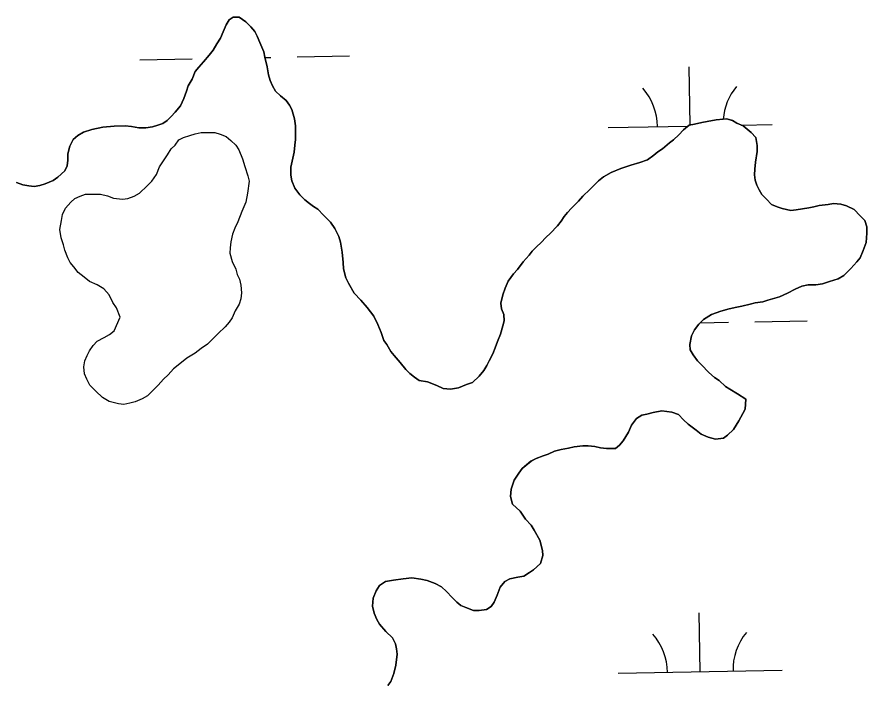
# Model space of a CAD drawing. Extents: x 3925854 to 3964121, y 224593 to 250589.
# Drawn here: x 3946796 to 3947315, y 234857 to 235264 of the extents above; entities that cross this region are included whole.
import ezdxf

# ---------------------------------------------------------------- set-up
doc = ezdxf.new("R2010")
doc.units = 0
doc.layers.add('V-TOPO-SHOR', color=7, linetype='Continuous')
doc.layers.add('V-WETL-SWMP', color=7, linetype='Continuous')

msp = doc.modelspace()

# ---------------------------------------------------------------- linework, layer by layer
at = {"layer": 'V-TOPO-SHOR'}
for points in [[(3946796.023, 235163.362), (3946799.851, 235161.912), (3946803.691, 235161.16), (3946806.835, 235160.769), (3946810.341, 235161.423), (3946813.503, 235162.43), (3946818.429, 235164.464), (3946821.255, 235166.524), (3946825.502, 235170.317), (3946826.944, 235173.446), (3946827.339, 235176.94), (3946827.391, 235180.788), (3946828.501, 235185.323), (3946830.655, 235189.492), (3946833.485, 235191.903), (3946837.012, 235193.955), (3946841.933, 235195.641), (3946848.598, 235196.951), (3946855.604, 235197.557), (3946862.254, 235197.82), (3946866.098, 235197.418), (3946870.634, 235196.658), (3946874.833, 235196.603), (3946879.039, 235197.246), (3946882.201, 235198.254), (3946885.363, 235199.261), (3946887.835, 235200.98), (3946890.315, 235203.394), (3946892.802, 235206.161), (3946896.001, 235209.966), (3946898.159, 235214.486), (3946899.619, 235219.014), (3946900.711, 235222.15), (3946903.216, 235226.313), (3946905.024, 235230.84), (3946907.16, 235233.608), (3946910.001, 235236.719), (3946913.554, 235240.871), (3946916.044, 235243.988), (3946918.195, 235247.807), (3946920.339, 235251.277), (3946922.139, 235255.102), (3946923.944, 235259.276), (3946925.736, 235262.401), (3946928.208, 235264.117), (3946931.705, 235264.07), (3946935.865, 235261.217), (3946938.972, 235258.027), (3946941.382, 235255.196), (3946942.744, 235252.38), (3946944.442, 235248.51), (3946946.818, 235242.88), (3946947.475, 235239.722), (3946948.796, 235233.758), (3946949.779, 235228.847), (3946950.783, 235225.334), (3946952.14, 235222.166), (3946953.848, 235218.996), (3946956.959, 235216.155), (3946960.42, 235213.311), (3946962.481, 235210.484), (3946963.845, 235207.668), (3946965.518, 235202.049), (3946966.161, 235197.84), (3946966.116, 235194.342)], [(3946966.116, 235194.342), (3946966.05, 235189.445), (3946965.655, 235185.951), (3946965.25, 235181.759), (3946964.125, 235176.176), (3946963.38, 235172.689), (3946963.314, 235167.79), (3946963.968, 235164.284), (3946965.657, 235159.712), (3946968.754, 235155.823), (3946971.861, 235152.633), (3946974.632, 235150.496), (3946977.056, 235148.717), (3946979.831, 235146.931), (3946983.282, 235143.386), (3946987.425, 235139.132), (3946990.172, 235135.247), (3946992.556, 235130.318), (3946993.559, 235126.805), (3946994.53, 235120.846), (3946995.146, 235114.54), (3946995.443, 235110.687), (3946996.768, 235105.072), (3946998.476, 235101.899), (3947001.897, 235095.907), (3947006.038, 235091.653), (3947009.824, 235087.056), (3947013.953, 235081.753), (3947016.337, 235076.824), (3947018.371, 235071.898), (3947020.054, 235066.977), (3947021.77, 235064.505), (3947024.164, 235060.276), (3947026.231, 235057.8), (3947030.024, 235053.55), (3947033.464, 235049.307), (3947035.881, 235046.827), (3947038.652, 235044.691), (3947041.423, 235042.555), (3947046.66, 235041.785), (3947052.228, 235039.612), (3947056.054, 235037.811), (3947060.596, 235037.402), (3947065.503, 235038.037), (3947070.429, 235040.07), (3947073.943, 235041.422), (3947078.193, 235045.217), (3947081.037, 235048.676), (3947082.827, 235051.801), (3947084.265, 235054.58), (3947086.42, 235058.75), (3947087.87, 235062.58), (3947089.32, 235066.41), (3947091.13, 235070.934), (3947092.592, 235075.812), (3947093.334, 235078.952), (3947093.037, 235082.804), (3947091.683, 235086.32), (3947091.38, 235089.822), (3947092.494, 235094.707), (3947093.948, 235098.885), (3947095.752, 235103.059), (3947098.962, 235107.564), (3947101.448, 235110.331), (3947105.005, 235114.833), (3947108.558, 235118.984), (3947110.34, 235121.409), (3947113.177, 235124.169), (3947115.657, 235126.586), (3947118.852, 235130.041), (3947121.328, 235132.11), (3947125.942, 235136.945), (3947128.076, 235139.716), (3947129.864, 235142.491), (3947131.994, 235144.912), (3947134.48, 235147.678), (3947138.734, 235151.819), (3947141.222, 235154.937), (3947145.476, 235159.078), (3947150.792, 235164.255), (3947153.975, 235166.661), (3947158.558, 235169.4), (3947164.536, 235171.769), (3947170.513, 235173.79), (3947176.132, 235175.464), (3947180.701, 235177.153), (3947184.586, 235179.9), (3947187.062, 235181.966), (3947189.885, 235183.678), (3947194.134, 235187.471), (3947196.604, 235189.187), (3947199.795, 235192.294), (3947202.635, 235195.405), (3947206.17, 235198.158), (3947209.328, 235198.815), (3947213.889, 235199.804), (3947217.047, 235200.462), (3947222.657, 235201.436), (3947228.962, 235202.053), (3947232.446, 235200.957), (3947235.227, 235199.521)], [(3947235.227, 235199.521), (3947239.053, 235197.721), (3947243.899, 235193.808), (3947246.653, 235190.623), (3947247.638, 235185.712), (3947247.591, 235182.214), (3947246.454, 235175.58), (3947246.051, 235171.388), (3947246.004, 235167.89), (3947246.311, 235164.738), (3947247.319, 235161.576), (3947248.681, 235158.758), (3947250.393, 235155.938), (3947253.153, 235153.102), (3947256.26, 235149.913), (3947259.74, 235148.467), (3947262.873, 235147.375), (3947268.108, 235146.255), (3947271.26, 235146.564), (3947278.975, 235147.861), (3947282.133, 235148.518), (3947285.289, 235149.178), (3947290.896, 235149.802), (3947294.052, 235150.46), (3947298.594, 235150.05), (3947302.08, 235148.954), (3947306.598, 235146.796), (3947310.395, 235142.896), (3947313.158, 235140.062), (3947314.505, 235136.193), (3947314.454, 235132.347), (3947314.03, 235126.754), (3947312.216, 235121.88), (3947310.407, 235117.356), (3947308.275, 235114.935), (3947304.722, 235110.784), (3947300.468, 235106.643), (3947296.944, 235104.591), (3947291.672, 235102.911), (3947287.457, 235101.568), (3947283.251, 235100.923), (3947278.702, 235100.984), (3947274.842, 235099.985), (3947270.621, 235098.293), (3947266.039, 235095.903), (3947261.112, 235093.519), (3947254.087, 235091.514), (3947250.925, 235090.506), (3947246.368, 235089.867), (3947243.21, 235089.208), (3947238.295, 235087.875), (3947235.137, 235087.217), (3947230.576, 235086.228), (3947225.311, 235084.897), (3947219.685, 235082.874), (3947214.747, 235079.789), (3947211.911, 235077.029), (3947209.416, 235073.563), (3947207.616, 235069.74), (3947206.498, 235064.505), (3947206.805, 235061.353), (3947208.513, 235058.183), (3947211.266, 235054.648), (3947213.68, 235052.166), (3947218.167, 235047.558), (3947221.624, 235044.363), (3947224.4, 235042.577), (3947228.201, 235039.028), (3947230.976, 235037.242), (3947235.485, 235034.383), (3947240.691, 235031.166), (3947240.263, 235025.224), (3947238.828, 235022.443), (3947236.319, 235017.929), (3947233.099, 235012.723), (3947229.556, 235009.273), (3947227.084, 235007.554), (3947222.177, 235006.921), (3947217.643, 235008.031), (3947213.469, 235009.836), (3947210.354, 235012.326), (3947205.503, 235015.888), (3947202.742, 235018.724), (3947199.635, 235021.915), (3947195.455, 235023.369), (3947189.52, 235024.147), (3947184.259, 235023.166), (3947180.396, 235022.169), (3947177.238, 235021.511), (3947174.064, 235019.453), (3947170.859, 235015.298), (3947169.054, 235011.124), (3947165.837, 235005.92), (3947163.701, 235003.149), (3947161.225, 235001.083), (3947155.628, 235001.156), (3947152.134, 235001.552), (3947148.644, 235002.297), (3947144.452, 235002.705), (3947141.304, 235002.746), (3947136.049, 235002.115)], [(3946859.356, 235081.252), (3946857.111, 235086.847), (3946854.836, 235090.121), (3946852.579, 235094.791), (3946849.382, 235098.543), (3946845.241, 235100.914), (3946840.629, 235102.831), (3946837.42, 235105.656), (3946833.748, 235108.488), (3946831.009, 235111.771), (3946828.728, 235114.583), (3946827.372, 235117.382), (3946825.58, 235122.044), (3946824.695, 235125.302), (3946823.36, 235129.492), (3946822.5, 235134.606), (3946823.501, 235140.156), (3946824.016, 235143.861), (3946825.918, 235147.545), (3946829.213, 235151.211), (3946831.562, 235153.499), (3946834.827, 235154.846), (3946838.089, 235156.194), (3946842.726, 235156.133), (3946847.363, 235156.071), (3946851.524, 235155.088), (3946855.215, 235153.648), (3946860.773, 235153.112), (3946864.023, 235153.532), (3946867.751, 235154.873), (3946871.021, 235156.686), (3946875.719, 235161.261), (3946878.537, 235164.005), (3946881.376, 235168.14), (3946883.291, 235172.752), (3946885.658, 235176.43), (3946888.026, 235180.111), (3946890.393, 235183.789), (3946892.742, 235186.074), (3946895.104, 235189.29), (3946897.903, 235190.643), (3946901.633, 235191.987), (3946904.891, 235192.87), (3946908.61, 235193.748), (3946911.856, 235193.705), (3946916.958, 235193.638), (3946920.19, 235192.667), (3946923.88, 235191.227), (3946926.633, 235188.872), (3946929.842, 235186.048), (3946931.658, 235183.242), (3946933.903, 235177.647), (3946935.232, 235172.992), (3946937.014, 235167.403), (3946937.897, 235164.144), (3946936.873, 235156.739), (3946935.871, 235151.189), (3946933.479, 235145.655), (3946931.075, 235139.194), (3946929.17, 235135.509), (3946927.73, 235131.819), (3946926.741, 235127.194), (3946926.229, 235123.492), (3946926.186, 235120.245), (3946927.509, 235115.128), (3946929.766, 235110.46), (3946930.651, 235107.204), (3946932.004, 235104.402), (3946932.881, 235100.681), (3946933.284, 235096.038), (3946932.772, 235092.335), (3946931.802, 235089.102), (3946929.428, 235084.96), (3946927.517, 235080.811), (3946925.627, 235078.055), (3946923.272, 235075.302), (3946919.043, 235071.186), (3946915.285, 235067.526), (3946912.467, 235064.782), (3946908.721, 235062.047), (3946904.975, 235059.315), (3946899.83, 235056.137), (3946894.676, 235052.033), (3946891.862, 235049.751), (3946888.568, 235046.085), (3946885.748, 235043.341), (3946882.453, 235039.673), (3946879.166, 235036.472), (3946875.877, 235033.269), (3946872.606, 235031.456), (3946868.41, 235029.658), (3946865.152, 235028.774), (3946861.43, 235027.895), (3946858.19, 235028.403), (3946852.647, 235029.867), (3946848.503, 235032.241), (3946844.381, 235036.005), (3946840.719, 235039.763), (3946838.915, 235043.497), (3946837.565, 235046.761), (3946837.158, 235050.939)], [(3946837.158, 235050.939), (3946837.672, 235054.644), (3946839.105, 235057.87), (3946840.533, 235060.632), (3946842.894, 235063.848), (3946845.249, 235066.598), (3946849.454, 235068.861), (3946852.722, 235070.674), (3946855.536, 235072.955), (3946859.356, 235081.252)], [(3947136.049, 235002.115), (3947132.541, 235001.461), (3947127.98, 235000.472), (3947124.117, 234999.475), (3947120.246, 234997.777), (3947117.084, 234996.769), (3947112.863, 234995.076), (3947109.691, 234993.368), (3947104.385, 234988.891), (3947102.249, 234986.12), (3947099.396, 234981.96), (3947097.573, 234976.386), (3947097.161, 234971.843), (3947098.501, 234967.276), (3947102.992, 234963.018), (3947106.427, 234958.077), (3947109.877, 234954.532), (3947111.583, 234951.359), (3947115.004, 234945.367), (3947116.669, 234939.049), (3947116.978, 234935.895), (3947115.513, 234931.016), (3947111.264, 234927.224), (3947108.794, 234925.507), (3947105.267, 234923.455), (3947101.759, 234922.802), (3947096.848, 234921.817), (3947093.678, 234920.111), (3947090.831, 234916.65), (3947089.019, 234911.775), (3947087.214, 234907.602), (3947085.428, 234904.827), (3947082.606, 234903.114), (3947078.049, 234902.473), (3947074.551, 234902.521), (3947070.027, 234904.331), (3947066.894, 234905.421), (3947064.471, 234907.552), (3947061.71, 234910.389), (3947058.26, 234913.932), (3947055.149, 234916.773), (3947051.327, 234918.923), (3947046.455, 234920.735), (3947042.617, 234921.487), (3947037.028, 234922.261), (3947031.773, 234921.63), (3947025.815, 234921.01), (3947020.904, 234920.027), (3947017.375, 234917.622), (3947015.233, 234914.503), (3947013.425, 234909.979), (3947013.009, 234905.087), (3947014.004, 234900.876), (3947015.702, 234897.003), (3947017.414, 234894.181), (3947021.201, 234889.583), (3947025.348, 234885.68), (3947027.05, 234882.159), (3947027.708, 234879.001), (3947028.017, 234875.849), (3947027.228, 234869.212), (3947026.108, 234863.979), (3947024.296, 234859.105), (3947022.514, 234856.678)]]:
    msp.add_lwpolyline(points, dxfattribs=at)
at = {"layer": 'V-WETL-SWMP'}
for p, q in [((3946871.166, 235238.048), (3946903.16, 235238.63)), ((3946947.538, 235239.437), (3946951.153, 235239.502)), ((3946967.15, 235239.793), (3946999.145, 235240.375)), ((3947206.788, 235198.286), (3947206.144, 235233.707)), ((3947156.807, 235196.804), (3947205.572, 235197.691)), ((3947237.868, 235198.278), (3947256.79, 235198.622)), ((3947212.629, 235077.728), (3947230.134, 235078.047)), ((3947246.131, 235078.337), (3947278.126, 235078.919)), ((3947212.847, 234865.093), (3947212.192, 234901.087)), ((3947162.855, 234864.184), (3947262.838, 234866.002))]:
    msp.add_line(p, q, dxfattribs=at)
for points in [[(3946938.972, 235258.027), (3946935.865, 235261.217), (3946931.705, 235264.071), (3946928.207, 235264.118), (3946925.735, 235262.401), (3946923.944, 235259.276), (3946922.139, 235255.102), (3946920.339, 235251.277), (3946918.194, 235247.807), (3946916.044, 235243.987), (3946913.554, 235240.871), (3946910, 235236.72), (3946907.16, 235233.609), (3946905.024, 235230.839), (3946903.215, 235226.314), (3946900.711, 235222.149), (3946899.62, 235219.015), (3946898.16, 235214.486), (3946896.001, 235209.967), (3946892.802, 235206.161), (3946890.316, 235203.395), (3946887.835, 235200.979), (3946885.363, 235199.262), (3946882.201, 235198.254), (3946879.039, 235197.247), (3946874.832, 235196.603), (3946870.635, 235196.658), (3946866.097, 235197.418), (3946862.253, 235197.819), (3946855.603, 235197.557), (3946848.597, 235196.951), (3946841.933, 235195.64), (3946837.012, 235193.955), (3946833.486, 235191.903), (3946830.656, 235189.492), (3946828.501, 235185.322), (3946827.391, 235180.788), (3946827.34, 235176.941), (3946826.944, 235173.447), (3946825.503, 235170.318), (3946821.255, 235166.525), (3946818.429, 235164.464), (3946813.503, 235162.43), (3946810.341, 235161.422), (3946806.834, 235160.769), (3946803.691, 235161.161), (3946799.852, 235161.911), (3946796.023, 235163.361)], [(3947170.512, 235173.79), (3947164.537, 235171.77), (3947158.558, 235169.4), (3947153.974, 235166.662), (3947150.793, 235164.255), (3947145.476, 235159.078), (3947141.223, 235154.936), (3947138.733, 235151.82), (3947134.48, 235147.678), (3947131.994, 235144.912), (3947129.863, 235142.491), (3947128.076, 235139.716), (3947125.941, 235136.945), (3947121.328, 235132.109), (3947118.852, 235130.042), (3947115.657, 235126.586), (3947113.176, 235124.17), (3947110.341, 235121.409), (3947108.559, 235118.983), (3947105.006, 235114.832), (3947101.447, 235110.331), (3947098.962, 235107.565), (3947095.753, 235103.059), (3947093.948, 235098.885), (3947092.494, 235094.706), (3947091.379, 235089.823), (3947091.683, 235086.32), (3947093.036, 235082.804), (3947093.334, 235078.951), (3947092.593, 235075.812), (3947091.129, 235070.934), (3947089.32, 235066.409), (3947087.869, 235062.58), (3947086.419, 235058.751), (3947084.265, 235054.581), (3947082.828, 235051.801), (3947081.038, 235048.676), (3947078.193, 235045.216), (3947073.944, 235041.423), (3947070.428, 235040.071), (3947065.503, 235038.037), (3947060.596, 235037.402), (3947056.053, 235037.812), (3947052.229, 235039.612), (3947046.66, 235041.785), (3947041.422, 235042.554), (3947038.652, 235044.69), (3947035.881, 235046.826), (3947033.465, 235049.307), (3947030.023, 235053.551), (3947026.231, 235057.8), (3947024.164, 235060.276), (3947021.771, 235064.506), (3947020.055, 235066.978), (3947018.371, 235071.898), (3947016.337, 235076.823), (3947013.953, 235081.753), (3947009.825, 235087.056), (3947006.038, 235091.654), (3947001.896, 235095.907), (3946998.477, 235101.9), (3946996.769, 235105.072), (3946995.444, 235110.687), (3946995.146, 235114.54), (3946994.53, 235120.845), (3946993.559, 235126.806), (3946992.556, 235130.318), (3946990.172, 235135.247), (3946987.425, 235139.132), (3946983.283, 235143.385), (3946979.831, 235146.93), (3946977.056, 235148.716), (3946974.631, 235150.497), (3946971.86, 235152.633), (3946968.754, 235155.823), (3946965.657, 235159.713), (3946963.968, 235164.283), (3946963.315, 235167.79), (3946963.38, 235172.688), (3946964.126, 235176.176), (3946965.249, 235181.759), (3946965.655, 235185.952), (3946966.051, 235189.446), (3946966.116, 235194.343), (3946966.162, 235197.841), (3946965.518, 235202.048), (3946963.844, 235207.668), (3946962.481, 235210.484), (3946960.42, 235213.311), (3946956.959, 235216.155), (3946953.848, 235218.996), (3946952.141, 235222.167), (3946950.783, 235225.334), (3946949.78, 235228.846), (3946948.796, 235233.757), (3946947.475, 235239.722), (3946946.817, 235242.879), (3946944.443, 235248.509), (3946942.745, 235252.38), (3946941.383, 235255.196), (3946938.972, 235258.027)], [(3947199.635, 235021.914), (3947202.742, 235018.724), (3947205.503, 235015.888), (3947210.354, 235012.326), (3947213.469, 235009.835), (3947217.644, 235008.031), (3947222.177, 235006.921), (3947227.084, 235007.555), (3947229.556, 235009.272), (3947233.1, 235012.724), (3947236.318, 235017.929), (3947238.827, 235022.444), (3947240.263, 235025.224), (3947240.692, 235031.166), (3947235.486, 235034.383), (3947230.976, 235037.242), (3947228.201, 235039.028), (3947224.399, 235042.577), (3947221.624, 235044.363), (3947218.168, 235047.558), (3947213.681, 235052.165), (3947211.265, 235054.647), (3947208.513, 235058.182), (3947206.806, 235061.353), (3947206.497, 235064.506), (3947207.616, 235069.739), (3947209.416, 235073.563), (3947211.911, 235077.029), (3947214.747, 235079.79), (3947219.686, 235082.874), (3947225.31, 235084.898), (3947230.576, 235086.228), (3947235.137, 235087.217), (3947238.295, 235087.875), (3947243.21, 235089.209), (3947246.368, 235089.867), (3947250.925, 235090.506), (3947254.087, 235091.514), (3947261.111, 235093.52), (3947266.04, 235095.903), (3947270.62, 235098.292), (3947274.841, 235099.985), (3947278.702, 235100.983), (3947283.25, 235100.923), (3947287.457, 235101.567), (3947291.673, 235102.911), (3947296.943, 235104.59), (3947300.469, 235106.642), (3947304.722, 235110.784), (3947308.276, 235114.936), (3947310.407, 235117.356), (3947312.216, 235121.88), (3947314.03, 235126.754), (3947314.454, 235132.347), (3947314.505, 235136.194), (3947313.157, 235140.061), (3947310.396, 235142.896), (3947306.599, 235146.795), (3947302.08, 235148.954), (3947298.595, 235150.05), (3947294.053, 235150.46), (3947290.895, 235149.802), (3947285.289, 235149.177), (3947282.132, 235148.519), (3947278.974, 235147.861), (3947271.26, 235146.564), (3947268.107, 235146.256), (3947262.874, 235147.375), (3947259.74, 235148.466), (3947256.261, 235149.912), (3947253.154, 235153.101), (3947250.393, 235155.937), (3947248.681, 235158.759), (3947247.319, 235161.576), (3947246.311, 235164.738), (3947246.003, 235167.89), (3947246.05, 235171.388), (3947246.455, 235175.581), (3947247.592, 235182.214), (3947247.639, 235185.712), (3947246.654, 235190.623), (3947243.898, 235193.808), (3947239.052, 235197.721), (3947235.227, 235199.521), (3947232.447, 235200.957), (3947228.963, 235202.053), (3947222.657, 235201.437), (3947217.047, 235200.462), (3947213.889, 235199.804), (3947209.328, 235198.815), (3947206.171, 235198.157), (3947202.635, 235195.405), (3947199.795, 235192.294), (3947196.605, 235189.187), (3947194.134, 235187.471), (3947189.885, 235183.679), (3947187.063, 235181.967), (3947184.587, 235179.9), (3947180.702, 235177.153), (3947176.132, 235175.464), (3947170.512, 235173.79)], [(3946837.158, 235050.94), (3946837.671, 235054.643), (3946839.105, 235057.87), (3946840.533, 235060.633), (3946842.894, 235063.848), (3946845.249, 235066.599), (3946849.453, 235068.862), (3946852.723, 235070.674), (3946855.536, 235072.955), (3946859.355, 235081.252), (3946857.111, 235086.846), (3946854.836, 235090.122), (3946852.579, 235094.79), (3946849.383, 235098.542), (3946845.241, 235100.915), (3946840.629, 235102.832), (3946837.42, 235105.656), (3946833.748, 235108.488), (3946831.009, 235111.77), (3946828.727, 235114.583), (3946827.373, 235117.383), (3946825.58, 235122.044), (3946824.696, 235125.302), (3946823.36, 235129.493), (3946822.501, 235134.606), (3946823.502, 235140.157), (3946824.015, 235143.86), (3946825.918, 235147.545), (3946829.213, 235151.211), (3946831.562, 235153.498), (3946834.826, 235154.846), (3946838.09, 235156.194), (3946842.727, 235156.133), (3946847.363, 235156.071), (3946851.524, 235155.088), (3946855.214, 235153.648), (3946860.772, 235153.111), (3946864.024, 235153.532), (3946867.751, 235154.873), (3946871.021, 235156.685), (3946875.719, 235161.26), (3946878.538, 235164.005), (3946881.375, 235168.141), (3946883.291, 235172.753), (3946885.659, 235176.431), (3946888.026, 235180.11), (3946890.394, 235183.788), (3946892.743, 235186.075), (3946895.104, 235189.29), (3946897.904, 235190.644), (3946901.632, 235191.986), (3946904.89, 235192.87), (3946908.611, 235193.748), (3946911.857, 235193.705), (3946916.957, 235193.638), (3946920.19, 235192.667), (3946923.881, 235191.227), (3946926.632, 235188.872), (3946929.841, 235186.047), (3946931.658, 235183.241), (3946933.903, 235177.646), (3946935.232, 235172.991), (3946937.013, 235167.403), (3946937.897, 235164.145), (3946936.872, 235156.739), (3946935.871, 235151.188), (3946933.479, 235145.655), (3946931.074, 235139.194), (3946929.17, 235135.51), (3946927.73, 235131.819), (3946926.742, 235127.195), (3946926.229, 235123.492), (3946926.186, 235120.246), (3946927.509, 235115.128), (3946929.766, 235110.46), (3946930.65, 235107.203), (3946932.004, 235104.402), (3946932.882, 235100.681), (3946933.284, 235096.038), (3946932.772, 235092.335), (3946931.801, 235089.102), (3946929.428, 235084.96), (3946927.518, 235080.812), (3946925.626, 235078.054), (3946923.271, 235075.303), (3946919.043, 235071.186), (3946915.285, 235067.526), (3946912.466, 235064.781), (3946908.72, 235062.048), (3946904.974, 235059.315), (3946899.83, 235056.137), (3946894.675, 235052.032), (3946891.862, 235049.751), (3946888.568, 235046.085), (3946885.749, 235043.34), (3946882.454, 235039.674), (3946879.166, 235036.471), (3946875.877, 235033.269), (3946872.607, 235031.457), (3946868.41, 235029.658), (3946865.152, 235028.773)], [(3946865.152, 235028.773), (3946861.43, 235027.895), (3946858.191, 235028.402), (3946852.646, 235029.867), (3946848.503, 235032.24), (3946844.38, 235036.005), (3946840.72, 235039.763), (3946838.914, 235043.497), (3946837.566, 235046.761), (3946837.158, 235050.94)], [(3947022.514, 234856.679), (3947024.296, 234859.105), (3947026.109, 234863.979), (3947027.228, 234869.212), (3947028.016, 234875.849), (3947027.708, 234879.002), (3947027.05, 234882.159), (3947025.348, 234885.68), (3947021.201, 234889.584), (3947017.414, 234894.182), (3947015.702, 234897.004), (3947014.004, 234900.875), (3947013.01, 234905.086), (3947013.425, 234909.979), (3947015.234, 234914.503), (3947017.375, 234917.623), (3947020.905, 234920.026), (3947025.816, 234921.01), (3947031.772, 234921.631), (3947037.028, 234922.261), (3947042.616, 234921.487), (3947046.454, 234920.736), (3947051.328, 234918.922), (3947055.148, 234916.773), (3947058.259, 234913.932), (3947061.711, 234910.388), (3947064.472, 234907.553), (3947066.893, 234905.421), (3947070.027, 234904.33), (3947074.551, 234902.521), (3947078.049, 234902.474), (3947082.606, 234903.114), (3947085.428, 234904.826), (3947087.214, 234907.601), (3947089.018, 234911.775), (3947090.832, 234916.649), (3947093.677, 234920.11), (3947096.848, 234921.817), (3947101.76, 234922.802), (3947105.267, 234923.455), (3947108.793, 234925.507), (3947111.264, 234927.224), (3947115.513, 234931.016), (3947116.977, 234935.895), (3947116.669, 234939.048), (3947115.004, 234945.367), (3947111.584, 234951.36), (3947109.877, 234954.531), (3947106.426, 234958.076), (3947102.993, 234963.019), (3947098.501, 234967.277), (3947097.162, 234971.843), (3947097.572, 234976.386), (3947099.395, 234981.96), (3947102.249, 234986.12), (3947104.385, 234988.891), (3947109.692, 234993.368), (3947112.864, 234995.076), (3947117.085, 234996.769), (3947120.247, 234997.777), (3947124.118, 234999.475), (3947127.979, 235000.473), (3947132.541, 235001.462), (3947136.048, 235002.115), (3947141.304, 235002.745), (3947144.452, 235002.704), (3947148.645, 235002.298), (3947152.134, 235001.552), (3947155.627, 235001.156), (3947161.224, 235001.082), (3947163.701, 235003.148), (3947165.837, 235005.919), (3947169.054, 235011.124), (3947170.859, 235015.298), (3947174.063, 235019.454), (3947177.239, 235021.511), (3947180.396, 235022.169), (3947184.258, 235023.167), (3947189.519, 235024.147), (3947195.456, 235023.369), (3947199.635, 235021.914)]]:
    msp.add_lwpolyline(points, dxfattribs=at)
for centre, start, end in [((3947151.556, 235197.184), 0.26988, 41.81354), ((3947262.024, 235199.192), 140.26988, 175.67652), ((3947268.072, 234866.572), 140.26988, 181.81353), ((3947157.604, 234864.564), 0.26988, 41.81354)]:
    msp.add_arc(centre, 35.246, start, end, dxfattribs=at)

doc.saveas('drawing.dxf')
